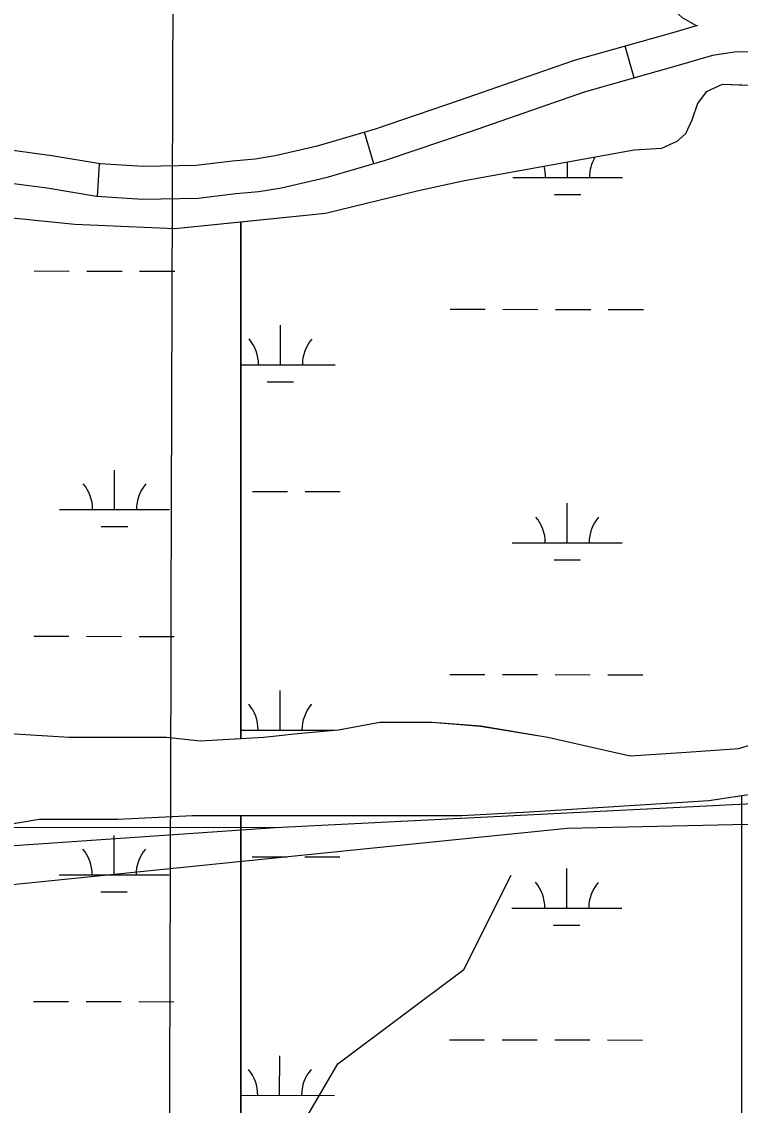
# Model space of a CAD drawing. Extents: x 3148686 to 3186545, y 916144 to 941516.
# Drawn here: x 3171071 to 3171725, y 924858 to 925845 of the extents above; entities that cross this region are included whole.
import ezdxf

# ---------------------------------------------------------------- set-up
doc = ezdxf.new("R2010")
doc.units = 0
for name, color, linetype in [('V-GRID-MAJR', 7, 'Continuous'), ('V-ROAD-CNTR', 7, 'Continuous'), ('V-SITE-VEGE', 7, 'Continuous'), ('V-TOPO-BNDY', 7, 'Continuous'), ('V-TOPO-SHOR', 7, 'Continuous'), ('V-WETL-SWMP', 7, 'Continuous')]:
    doc.layers.add(name, color=color, linetype=linetype)

msp = doc.modelspace()

# ---------------------------------------------------------------- linework, layer by layer
at = {"layer": 'V-GRID-MAJR'}
msp.add_spline([(3171195.296, 921496.579), (3171213.805, 927556.221), (3171232.324, 933619.233), (3171250.843, 939682.2930000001), (3171250.853, 939685.613)], degree=3, dxfattribs=at)
at = {"layer": 'V-ROAD-CNTR'}
for p, q in [((3171628.6145379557, 925793.2505632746), (3171620.4478784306, 925822.117597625)), ((3171391.3756009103, 925715.0828720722), (3171382.932604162, 925743.8702965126)), ((3171139.831267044, 925685.1165806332), (3171141.616906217, 925715.0633916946))]:
    msp.add_line(p, q, dxfattribs=at)
for points in [[(3171685.4831196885, 925840.7366784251), (3171672.8284335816, 925848.0625077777), (3171651.4516205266, 925867.7707997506), (3171634.5908503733, 925893.1197780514), (3171626.0558931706, 925913.6646151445), (3171620.123209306, 925938.3569014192), (3171617.272940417, 926268.6063089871), (3171616.4026486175, 926328.5033362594), (3171632.58993565, 926657.9776719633), (3171651.800139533, 927031.092013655)], [(3171686.427762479, 925841.0129999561), (3171662.56363087, 925834.032400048), (3171574.045406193, 925808.9900561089), (3171469.3955636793, 925772.653500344), (3171392.7341119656, 925746.7449579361), (3171339.972306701, 925731.2705708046), (3171301.487681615, 925722.1852658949), (3171283.259216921, 925719.2730873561), (3171262.8158832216, 925717.566185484), (3171229.5336473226, 925713.4503594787), (3171181.452985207, 925712.6880849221), (3171142.3281838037, 925715.0209803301), (3171098.2428291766, 925722.393235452), (3171048.878416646, 925728.988501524)], [(3171746.6999577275, 925817.180673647), (3171720.0362668, 925816.5904478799), (3171700.1188927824, 925813.7607217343), (3171670.858369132, 925805.2015999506), (3171583.056593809, 925780.3619438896), (3171479.118436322, 925744.2724996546), (3171401.761888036, 925718.1290420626), (3171347.6456933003, 925702.2574291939), (3171307.308318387, 925692.7347341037), (3171286.8787830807, 925689.4709126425), (3171265.9061167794, 925687.7198145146), (3171231.618352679, 925683.4796405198), (3171180.7970147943, 925682.6739150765), (3171138.951816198, 925685.1690196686), (3171093.781170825, 925692.7227645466), (3171046.471583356, 925699.0434984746)]]:
    msp.add_lwpolyline(points, dxfattribs=at)
at = {"layer": 'V-SITE-VEGE'}
for points in [[(3171726.850000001, 925786.5779999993), (3171708.960000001, 925787.1909999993), (3171694.257000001, 925780.5589999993), (3171686.294000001, 925769.9589999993), (3171681.242000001, 925754.7809999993), (3171675.399000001, 925742.4679999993), (3171667.598000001, 925735.5089999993), (3171653.666000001, 925728.8819999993), (3171628.574000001, 925727.3419999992), (3171473.968000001, 925699.6669999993), (3171432.115000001, 925690.5069999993), (3171347.584000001, 925669.7129999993)], [(3171347.584000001, 925669.7129999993), (3171210.114000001, 925655.9709999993), (3171119.066000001, 925659.6559999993), (3170971.784000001, 925674.7719999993)], [(3171059.496000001, 925196.2259999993), (3171114.014000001, 925192.8159999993), (3171202.606000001, 925192.8159999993), (3171233.271000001, 925189.4059999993), (3171291.196000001, 925192.8159999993), (3171321.863000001, 925196.2259999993), (3171359.344000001, 925199.6359999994), (3171396.824000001, 925206.4559999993), (3171444.528000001, 925206.4559999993), (3171488.824000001, 925203.0459999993), (3171550.156000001, 925192.8159999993), (3171625.119000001, 925175.7659999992), (3171676.229000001, 925179.1759999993), (3171723.933000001, 925182.5859999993), (3171726.850000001, 925183.4849999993)], [(3171726.850000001, 924058.0609999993), (3171726.850000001, 925139.4949999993), (3171696.672000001, 925134.8469999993), (3171533.118000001, 925124.6179999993), (3171471.787000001, 925121.2079999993), (3171226.457000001, 925121.2079999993), (3171158.310000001, 925117.7979999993), (3171086.755000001, 925117.7979999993), (3171025.421000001, 925107.5699999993)]]:
    msp.add_lwpolyline(points, dxfattribs=at)
at = {"layer": 'V-TOPO-BNDY'}
msp.add_lwpolyline([(3177979.487856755, 925369.2035612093), (3177878.0267730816, 925391.1715448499), (3177427.5825186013, 925488.7038848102), (3177322.2463704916, 925511.936738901), (3176962.6393715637, 925541.2613078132), (3176602.4437824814, 925575.1893751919), (3175684.5794818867, 925496.3171226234), (3174920.759205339, 925403.0029386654), (3174105.7147220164, 925242.1802329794), (3173312.9247657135, 925143.0600976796), (3172225.9401433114, 925124.1472815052), (3171567.663251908, 925109.6716949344), (3170625.259011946, 925014.0931897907), (3170156.2908673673, 924862.8788970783), (3169477.866535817, 924465.6597694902)], dxfattribs=at)
at = {"layer": 'V-TOPO-SHOR'}
for points in [[(3169850.209000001, 924759.0579999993), (3170154.6092335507, 924882.396618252), (3170283.70663176, 924968.265229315), (3170685.166796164, 925068.1809971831), (3171301.5778682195, 925110.5338902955), (3172419.6971082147, 925166.6923142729), (3173193.78314397, 925208.8790895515), (3173996.6279646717, 925337.0401872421), (3174699.119070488, 925450.9729086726), (3175332.224000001, 925550.2719999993)], [(3170101.796000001, 925119.0699999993), (3170742.548451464, 925111.1228535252), (3171301.5778682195, 925110.5338902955)], [(3171214.8333631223, 924408.2542071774), (3171200.6804949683, 924580.2783601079), (3171258.1678616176, 924723.5588297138), (3171358.6876943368, 924895.462169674), (3171473.4510049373, 924981.3458823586), (3171516.543877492, 925067.3051031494)]]:
    msp.add_lwpolyline(points, dxfattribs=at)
at = {"layer": 'V-WETL-SWMP'}
for p, q in [((3171708.9582188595, 925787.1890376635), (3171694.2563217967, 925780.5571510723)), ((3171827.0267896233, 925783.1476664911), (3171708.9582188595, 925787.1890376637)), ((3171694.2563217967, 925780.5571510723), (3171686.2933639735, 925769.9551975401)), ((3171686.2933639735, 925769.9551975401), (3171681.2404107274, 925754.77724905)), ((3171681.2404107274, 925754.77724905), (3171675.3984523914, 925742.4672949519)), ((3171667.5974856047, 925735.5073315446), (3171653.6625311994, 925728.8813817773)), ((3171675.398452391, 925742.4672949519), (3171667.5974856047, 925735.5073315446)), ((3171628.570905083, 925727.3385902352), (3171473.965217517, 925699.6649344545)), ((3171653.6625311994, 925728.8813817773), (3171628.570905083, 925727.3385902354)), ((3171568.0211499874, 925702.5421691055), (3171568.035827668, 925716.5031098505)), ((3171473.965217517, 925699.6649344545), (3171432.1132463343, 925690.5040679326)), ((3171518.0212312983, 925702.594854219), (3171618.0210686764, 925702.4894839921)), ((3171432.1132463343, 925690.5040679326), (3171347.5844770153, 925669.7113220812)), ((3171556.0049463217, 925687.1238422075), (3171580.004907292, 925687.0985533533)), ((3171347.5844770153, 925669.7113220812), (3171270.3965623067, 925661.9987212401)), ((3171270.3965623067, 925661.9987212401), (3171270.404525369, 925191.6014943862)), ((3171082.0879568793, 925617.4587609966), (3171114.0879209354, 925617.4250425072)), ((3171130.0879029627, 925617.4081832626), (3171162.0878670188, 925617.374464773)), ((3171178.087849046, 925617.3576055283), (3171210.087813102, 925617.3238870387)), ((3171461.0510886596, 925582.5839739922), (3171493.0510366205, 925582.5502555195)), ((3171509.051010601, 925582.5333962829), (3171541.050958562, 925582.4996778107)), ((3171557.050932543, 925582.4828185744), (3171589.050880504, 925582.449100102)), ((3171605.050854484, 925582.4322408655), (3171637.0508024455, 925582.398522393)), ((3171306.4059931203, 925532.0049622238), (3171306.4438412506, 925568.0048953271)), ((3171270.398762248, 925532.0429031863), (3171356.4059118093, 925531.9522771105)), ((3171294.389789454, 925516.5866353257), (3171318.3897504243, 925516.5613464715)), ((3171155.267197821, 925400.1386410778), (3171155.3050925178, 925436.1386029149)), ((3171280.8766765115, 925416.5999491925), (3171312.876624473, 925416.5662307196)), ((3171328.876598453, 925416.5493714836), (3171360.876546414, 925416.5156530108)), ((3171105.2672539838, 925400.1913262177), (3171205.267141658, 925400.0859559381)), ((3171567.671396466, 925369.8677872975), (3171567.709244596, 925405.867720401)), ((3171143.2509681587, 925384.7203018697), (3171167.2509412, 925384.6950130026)), ((3171517.6714777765, 925369.920472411), (3171617.671315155, 925369.8151021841)), ((3171555.6551928, 925354.4494603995), (3171579.6551537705, 925354.4241715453)), ((3171081.737773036, 925284.7841136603), (3171113.737737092, 925284.750395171)), ((3171129.7377191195, 925284.7335359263), (3171161.737683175, 925284.6998174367)), ((3171177.737665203, 925284.6829581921), (3171209.737629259, 925284.6492397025)), ((3171460.7013351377, 925249.9095921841), (3171492.7012830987, 925249.8758737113)), ((3171508.7012570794, 925249.8590144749), (3171540.70120504, 925249.8252960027)), ((3171556.701179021, 925249.8084367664), (3171588.701126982, 925249.7747182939)), ((3171604.7011009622, 925249.7578590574), (3171636.7010489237, 925249.7241405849)), ((3171306.0562395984, 925199.3305804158), (3171306.0940877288, 925235.3305135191)), ((3171359.3533153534, 925199.6462630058), (3171396.8342187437, 925206.4661565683)), ((3171396.8342187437, 925206.4661565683), (3171444.53711632, 925206.4660437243)), ((3171444.53711632, 925206.4660437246), (3171488.8330292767, 925203.0559478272)), ((3171488.8330292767, 925203.0559478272), (3171550.1649217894, 925192.8258294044)), ((3171270.404393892, 925199.3681469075), (3171355.312905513, 925199.2786784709)), ((3171270.404525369, 925191.6014943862), (3171291.206477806, 925192.8264419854)), ((3171291.206477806, 925192.8264419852), (3171321.8724038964, 925196.2363605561)), ((3171321.8724038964, 925196.2363605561), (3171359.3533153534, 925199.6462630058)), ((3171550.1649217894, 925192.8258294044), (3171625.126801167, 925175.7766965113)), ((3171723.940572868, 925182.5964449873), (3171768.2354454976, 925196.2353046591)), ((3171676.2376833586, 925179.1865667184), (3171723.940572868, 925182.5964449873)), ((3171625.126801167, 925175.7766965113), (3171676.2376833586, 925179.1865667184)), ((3171696.6807443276, 925134.8576338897), (3171533.128119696, 925124.6280474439)), ((3171740.976633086, 925141.6775113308), (3171696.6807443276, 925134.8576338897)), ((3171533.128119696, 925124.6280474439), (3171471.795259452, 925121.2182014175)), ((3171471.795259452, 925121.2182014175), (3171270.4046918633, 925121.2186778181)), ((3171270.4046918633, 925121.2186778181), (3171270.406370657, 924411.536527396)), ((3171154.9170139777, 925067.4639937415), (3171154.9549086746, 925103.4639555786)), ((3171280.52692299, 925083.9255673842), (3171312.5268709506, 925083.8918489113)), ((3171328.5268449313, 925083.8749896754), (3171360.5267928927, 925083.8412712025)), ((3171104.9170701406, 925067.5166788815), (3171204.9169578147, 925067.4113086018)), ((3171567.321642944, 925037.1934054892), (3171567.3594910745, 925073.1933385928)), ((3171142.9007843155, 925052.0456545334), (3171166.900757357, 925052.0203656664)), ((3171517.321724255, 925037.2460906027), (3171617.321561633, 925037.1407203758)), ((3171555.3054392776, 925021.7750785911), (3171579.3054002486, 925021.749789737)), ((3171081.3875891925, 924952.1094663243), (3171113.3875532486, 924952.075747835)), ((3171129.3875352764, 924952.0588885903), (3171161.387499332, 924952.0251701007)), ((3171177.38748136, 924952.0083108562), (3171209.3874454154, 924951.9745923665)), ((3171460.351581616, 924917.2352103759), (3171492.351529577, 924917.201491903)), ((3171508.351503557, 924917.1846326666), (3171540.3514515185, 924917.1509141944)), ((3171556.351425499, 924917.1340549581), (3171588.3513734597, 924917.1003364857)), ((3171604.351347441, 924917.0834772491), (3171636.351295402, 924917.0497587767)), ((3171305.7064860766, 924866.6561986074), (3171305.7443342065, 924902.6561317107)), ((3171270.4052939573, 924866.6933956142), (3171355.7064047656, 924866.6035134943))]:
    msp.add_line(p, q, dxfattribs=at)
for points in [[(3171059.496000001, 925196.2259999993), (3171114.014000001, 925192.8159999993), (3171202.605000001, 925192.8159999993), (3171233.271000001, 925189.4059999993), (3171270.395000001, 925191.5909999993), (3171270.395000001, 925661.9969999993), (3171210.115000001, 925655.9719999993), (3171119.067000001, 925659.6549999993), (3170971.785000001, 925674.7699999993)], [(3171270.395000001, 924411.5239999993), (3171270.395000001, 925121.2079999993), (3171226.456000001, 925121.2079999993), (3171158.309000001, 925117.7979999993), (3171086.754000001, 925117.7979999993), (3171025.422000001, 925107.5689999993)]]:
    msp.add_lwpolyline(points, dxfattribs=at)
for centre, radius, start, end in [((3171623.264495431, 925702.9587617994), 35.246287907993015, 149.2776702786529, 180.7114623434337), ((3171512.7788029, 925703.0751810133), 35.24628790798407, 359.1678073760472, 15.817489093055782), ((3171251.163646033, 925532.5379741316), 35.24628790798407, 359.1678073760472, 40.71146570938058), ((3171361.6493385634, 925532.4215549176), 35.246287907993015, 139.16780401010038, 180.7114623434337), ((3171100.0248235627, 925400.671653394), 35.24628790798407, 359.1678071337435, 40.711465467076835), ((3171210.5105716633, 925400.5552341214), 35.246287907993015, 139.1678042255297, 180.71146255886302), ((3171512.429049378, 925370.4007992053), 35.24628790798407, 359.1678073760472, 40.71146570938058), ((3171622.914741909, 925370.2843799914), 35.246287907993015, 139.16780401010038, 180.7114623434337), ((3171250.813892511, 925199.8635923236), 35.24628790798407, 359.1678073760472, 40.71146570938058), ((3171361.2995850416, 925199.7471731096), 35.246287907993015, 139.16780401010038, 180.7114623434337), ((3171099.6746397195, 925067.9970060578), 35.24628790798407, 359.1678071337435, 40.711465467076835), ((3171210.16038782, 925067.8805867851), 35.246287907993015, 139.1678042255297, 180.71146255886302), ((3171512.0792958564, 925037.726417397), 35.24628790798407, 359.1678073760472, 40.71146570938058), ((3171622.5649883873, 925037.609998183), 35.246287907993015, 139.16780401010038, 180.7114623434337), ((3171250.4641389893, 924867.1892105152), 35.24628790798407, 359.1678073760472, 40.71146570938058), ((3171360.94983152, 924867.0727913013), 35.246287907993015, 139.16780401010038, 180.7114623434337)]:
    msp.add_arc(centre, radius, start, end, dxfattribs=at)

doc.saveas('drawing.dxf')
